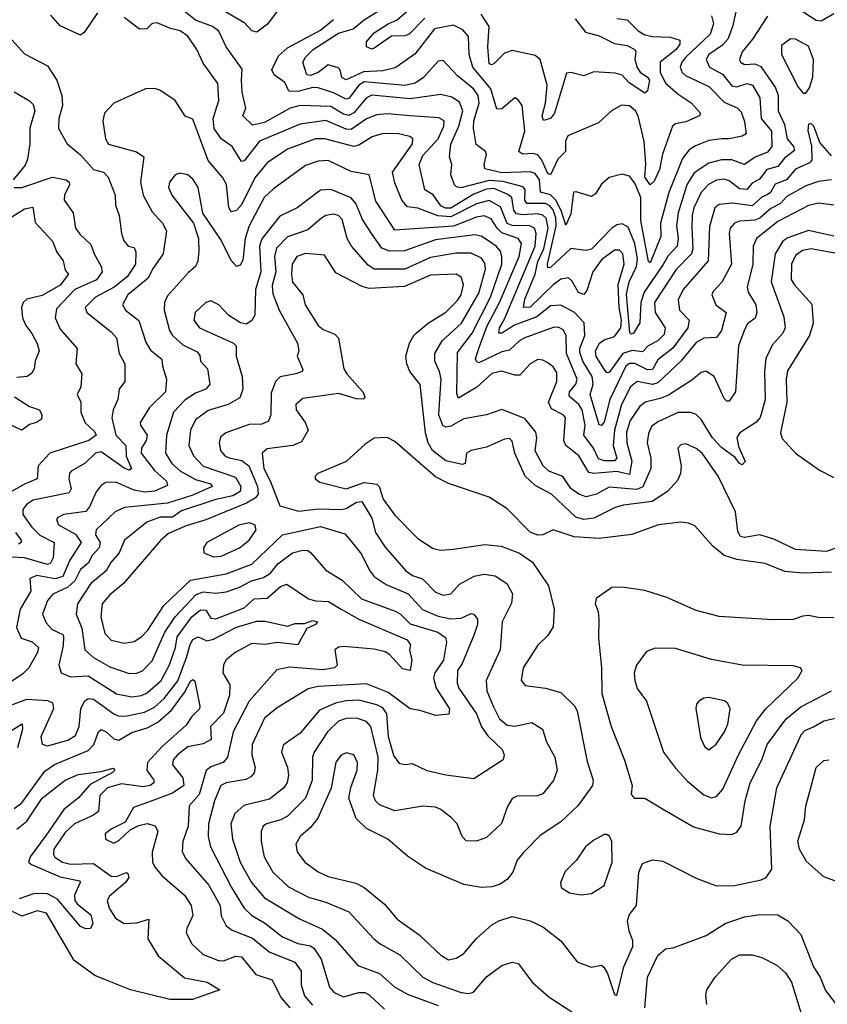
# Model space of a CAD drawing. Extents: x 1678759 to 1859541, y 384609 to 522867.
# Tile 261 of 466: x 1744516 to 1747679, y 503799 to 507651. Entities that reach past the tile are written whole.
import ezdxf

# ---------------------------------------------------------------- set-up
doc = ezdxf.new("R2010")
doc.units = 0

msp = doc.modelspace()

# ---------------------------------------------------------------- linework, layer by layer
at = {"layer": '0CON20XD'}
for points in [[(1745547.1, 507715), (1745486.7, 507633.3), (1745445, 507602.5), (1745425, 507607.8), (1745397.8, 507637.8), (1745284.1, 507704.1)], [(1744821.7, 507678.3), (1744769.1, 507600.9), (1744755, 507590.8), (1744675, 507627.7), (1744638.9, 507668.9)], [(1746408.6, 507018.6), (1746355, 507022), (1746243.8, 506993.8), (1746227, 506997), (1746219.7, 507005), (1746204.7, 507044.7), (1746208.3, 507085), (1746199.6, 507115), (1746204.1, 507164.1), (1746235.6, 507234.4), (1746251.3, 507295), (1746238.5, 507328.5), (1746208.3, 507348.3), (1746165, 507359), (1746045, 507341.7), (1745895, 507355.9), (1745875, 507346.1), (1745825, 507286.5), (1745805, 507276), (1745785, 507281.4), (1745735, 507311.3), (1745615, 507315.6), (1745575, 507304.5), (1745475, 507249.4), (1745428.5, 507238.5), (1745390.6, 507275), (1745401.5, 507305), (1745387.1, 507367.1), (1745384.7, 507414.7), (1745387.1, 507457.1), (1745325, 507545.4), (1745296.3, 507606.3), (1745271.2, 507625), (1745205, 507649.3), (1745152, 507692)], [(1746855, 507655.3), (1746895, 507650.7), (1746938.2, 507608.2), (1746965, 507592.4), (1746995, 507585.2), (1747065, 507582.8), (1747100.9, 507570.9), (1747101.6, 507555), (1747086.6, 507535), (1747024.8, 507485), (1747024.5, 507445.5), (1747045, 507403.2), (1747095, 507359.6), (1747145.7, 507325.7), (1747181.9, 507285), (1747178.8, 507275), (1747169.5, 507270.5), (1747125, 507252.2), (1747085, 507244.2), (1747072.4, 507235), (1747034, 507125), (1747021.6, 507065), (1747000.7, 507019.3), (1746985, 507005.6), (1746964.1, 507035), (1746967.8, 507087.8), (1746961.6, 507175), (1746938.7, 507275), (1746927.8, 507295), (1746905, 507314.5), (1746873.3, 507316.7), (1746834, 507295), (1746782.8, 507247.2), (1746663.2, 507196.8), (1746653.9, 507176.1), (1746653.3, 507135), (1746623.4, 507105), (1746595, 507043.6), (1746585, 507049), (1746561.7, 507101.7), (1746545, 507121.9), (1746527.2, 507127.2), (1746485, 507124.8), (1746471.3, 507135), (1746494.1, 507215), (1746484.5, 507315), (1746468.3, 507338.3), (1746455, 507345.7), (1746405, 507301.8), (1746385, 507301.1), (1746361.1, 507381.1), (1746290.8, 507465), (1746276.2, 507515), (1746273.7, 507585), (1746251.7, 507611.7), (1746215, 507630), (1746140.4, 507615), (1746063.2, 507516.8), (1745987.3, 507462.7), (1745938.5, 507451.5), (1745863.1, 507446.9), (1745795, 507416.3), (1745777.7, 507425), (1745771.1, 507455), (1745763.4, 507463.4), (1745725, 507474.7), (1745685, 507444.6), (1745655, 507433.1), (1745640.8, 507435), (1745624.7, 507485), (1745635.8, 507505), (1745666.2, 507535), (1745765, 507598.4), (1745822.7, 507615), (1745865, 507651.1), (1745935.6, 507694.4)], [(1746103.3, 507656.8), (1746041.1, 507595), (1746025, 507588.5), (1745973, 507587), (1745905, 507539.4), (1745895, 507535.7), (1745875, 507544.4), (1745874.4, 507564.4), (1745905, 507599.5), (1745958.7, 507635), (1745995, 507650.4), (1746034.6, 507685.4)], [(1746691.3, 507655), (1746731.8, 507601.8), (1746785, 507588.2), (1746845, 507557.7), (1746895, 507550.7), (1746924.6, 507535), (1746929.7, 507525), (1746925.2, 507495), (1746935, 507463.9), (1746945.6, 507445.6), (1746975, 507426.5), (1746982.3, 507415), (1746975, 507372.5), (1746965, 507363.8), (1746903.6, 507403.6), (1746875, 507434.1), (1746848, 507442), (1746765, 507446.6), (1746725, 507431.1), (1746675, 507445.2), (1746657.4, 507442.6), (1746610.6, 507285), (1746594.6, 507265), (1746567.2, 507257.2), (1746562.5, 507275), (1746576, 507325), (1746581.6, 507395), (1746555, 507495.5), (1746535, 507511.4), (1746445, 507530.8), (1746415, 507520), (1746375, 507479.2), (1746365, 507474.1), (1746355, 507479.1), (1746349, 507545), (1746354.4, 507625), (1746323.4, 507673.4)], [(1747325.7, 507705), (1747307.2, 507622.8), (1747288.8, 507575), (1747268.4, 507551.6), (1747215.3, 507515), (1747205.2, 507495), (1747218.2, 507465), (1747268.4, 507438.4), (1747305, 507391.9), (1747325, 507388.4), (1747365, 507401.7), (1747385.7, 507395.7), (1747414.8, 507345), (1747420.2, 507265), (1747459.8, 507215), (1747461.5, 507155), (1747445, 507133.5), (1747397.1, 507112.9), (1747355, 507084.1), (1747305, 507103.4), (1747265, 507102.8), (1747215, 507089.6), (1747158, 507052), (1747129.1, 507005), (1747094.3, 506895), (1747088.7, 506845), (1747094.3, 506795), (1747090.8, 506765), (1747054.5, 506725.5), (1747036.6, 506693.4), (1746961.8, 506585), (1746948.9, 506545), (1746944.5, 506465.5), (1746919.4, 506425), (1746911.1, 506421.1), (1746905.4, 506425.4), (1746892.5, 506577.5), (1746902.5, 506625), (1746932.1, 506685), (1746936, 506715), (1746925.9, 506775.9), (1746899.2, 506839.2), (1746875, 506852.8), (1746855, 506848.8), (1746835, 506835.8), (1746755, 506753.1), (1746735, 506747.5), (1746675, 506756.5), (1746595, 506681.6), (1746585, 506680), (1746582.8, 506695), (1746617.1, 506845), (1746615.5, 506875.5), (1746605, 506907.1), (1746592.9, 506922.9), (1746575, 506931.9), (1746502.1, 506932.1), (1746494.9, 506944.9), (1746496.2, 506985), (1746487.5, 506997.5), (1746408.6, 507018.6)], [(1747705, 507673.8), (1747655, 507645.3), (1747635, 507647.5), (1747565, 507693.5)], [(1747445.2, 507664.8), (1747385.6, 507574.4), (1747345.5, 507525), (1747335.5, 507495), (1747338.9, 507485), (1747355, 507475.5), (1747395, 507478.8), (1747418.5, 507468.5), (1747476.3, 507385), (1747486.1, 507355), (1747486, 507295), (1747511.7, 507241.7), (1747522.1, 507185), (1747546.9, 507155), (1747550.9, 507139.1), (1747511.2, 507108.8), (1747485, 507077.1), (1747442.5, 507065), (1747413.1, 507026.9), (1747385, 507011), (1747363.2, 506986.8), (1747335, 506989.8), (1747295, 507020.8), (1747275, 507027.4), (1747245, 507023.6), (1747213.3, 507006.7), (1747184.9, 506975.1), (1747156.8, 506915), (1747149.2, 506885), (1747148.8, 506838.8), (1747151.9, 506755), (1747147.7, 506735), (1747086.8, 506673.2), (1747002, 506545), (1747005, 506505.5), (1747044.3, 506445), (1747040.5, 506419.5), (1747015.3, 506395), (1746977.4, 506375), (1746955, 506352), (1746915, 506357.2), (1746878.5, 506345), (1746825, 506270.8), (1746815, 506269.1), (1746805, 506284.1), (1746773.8, 506333.8), (1746771.5, 506355), (1746787.1, 506385), (1746805, 506399.1), (1746845, 506411.9), (1746869.9, 506445), (1746872.8, 506475), (1746864.2, 506525), (1746860.4, 506615), (1746883.2, 506695), (1746878.9, 506735), (1746865, 506749.6), (1746845, 506748.9), (1746795, 506711), (1746760.3, 506665), (1746737.8, 506592.2), (1746725, 506575.4), (1746705, 506583.2), (1746679, 506629), (1746665, 506641.2), (1746635, 506636.2), (1746605, 506614.4), (1746515, 506526.1), (1746489.7, 506525), (1746495, 506557.3), (1746534.9, 506655.1), (1746545.3, 506705), (1746568.7, 506755), (1746585.9, 506835), (1746577.4, 506875), (1746565, 506886.3), (1746545, 506891.9), (1746485, 506887.2), (1746461.6, 506891.6), (1746451.6, 506905), (1746443.3, 506955), (1746427.8, 506967.8), (1746375, 506990.3), (1746345, 506987.5), (1746295, 506968.6), (1746205, 506913.5), (1746183.6, 506913.6), (1746165, 506922.4), (1746135, 506966.5), (1746103, 506985), (1746081.2, 507085), (1746095, 507119.7), (1746154.5, 507185), (1746177.4, 507235), (1746178.9, 507255), (1746157.4, 507267.4), (1746045.5, 507275.5), (1745955, 507283), (1745915, 507279), (1745875, 507263.8), (1745815, 507221), (1745795, 507223.5), (1745715, 507256.3), (1745615, 507242), (1745455, 507175.6), (1745395, 507099.1), (1745385, 507096.1), (1745348.2, 507155), (1745305.7, 507185.7), (1745278.4, 507225), (1745274.3, 507265), (1745296.7, 507335), (1745291.8, 507401.8), (1745235, 507480.9), (1745210.4, 507535), (1745175, 507586.4), (1745145, 507607.6), (1745106.5, 507616.5), (1745055, 507638.6), (1745035, 507636), (1745013.9, 507616.1), (1744985, 507614.3), (1744925, 507660)], [(1747225, 507666.9), (1747233, 507635), (1747220.7, 507595), (1747125.6, 507505), (1747109.8, 507485), (1747103.4, 507465), (1747111.2, 507445), (1747123.4, 507433.4), (1747215, 507389.7), (1747275, 507329.1), (1747325.9, 507305.9), (1747341, 507291), (1747355, 507252.5), (1747360.9, 507205), (1747345, 507196), (1747295, 507185.3), (1747265.3, 507184.7), (1747215, 507178), (1747162.4, 507157.6), (1747138.4, 507141.6), (1747112.3, 507107.7), (1747058.6, 506975), (1747025.6, 506855), (1747027.3, 506802.7), (1746985, 506699.4), (1746978.6, 506705), (1746948.8, 506865), (1746948.1, 506955), (1746925, 507011.1), (1746905, 507038.5), (1746875, 507046.5), (1746825, 507034.4), (1746795, 507007.1), (1746770.6, 506969.4), (1746755, 506959.4), (1746695, 506978.1), (1746685, 506975.8), (1746675, 506891.1), (1746655, 506847.7), (1746637.3, 506905), (1746615.7, 506945.7), (1746595, 506965.5), (1746555.8, 506975.8), (1746552, 507025), (1746535, 507048.8), (1746515, 507055.4), (1746405, 507052.3), (1746338.1, 507068.1), (1746335.3, 507085), (1746344.4, 507124.4), (1746340, 507135), (1746303.3, 507163.3), (1746293.1, 507225), (1746294.8, 507255), (1746316.1, 507325), (1746312.1, 507355), (1746295, 507379), (1746231.1, 507431.1), (1746175, 507491.8), (1746155, 507489.1), (1746097.8, 507425), (1746065, 507402.5), (1746025, 507393.6), (1745865, 507407.9), (1745845.1, 507394.9), (1745806.1, 507343.9), (1745795, 507340.3), (1745745, 507365.4), (1745685, 507385.2), (1745665, 507386.2), (1745605, 507370.6), (1745571, 507371), (1745555, 507405.6), (1745513.6, 507435), (1745503.3, 507455), (1745530.4, 507509.6), (1745565, 507541.1), (1745695, 507610.9), (1745745, 507651.4)], [(1744473.5, 507585), (1744535, 507517.5), (1744625, 507470.8), (1744662.2, 507415), (1744681.9, 507355), (1744684.7, 507315), (1744669.1, 507265), (1744668.8, 507225), (1744702.5, 507165), (1744755, 507122.1), (1744805.2, 507065.2), (1744844.2, 507054.3), (1744862.9, 507035), (1744890.9, 506965), (1744892.1, 506925), (1744906.4, 506885), (1744914.7, 506814.7), (1744924.3, 506785.7), (1744940.8, 506765), (1744965, 506760), (1744971.6, 506741.6), (1744969.8, 506695), (1744936.8, 506645), (1744885.8, 506604.2), (1744813.5, 506565), (1744773.5, 506525), (1744780, 506505), (1744875, 506430.4), (1744895, 506406.4), (1744906.6, 506345), (1744928.4, 506305), (1744928.2, 506235), (1744905.5, 506205), (1744900.8, 506165), (1744882.1, 506125), (1744877.1, 506092.9), (1744893.1, 506025), (1744932.2, 505985), (1744933.4, 505943.4), (1744954.4, 505895), (1744945, 505888.5), (1744925, 505896.4), (1744835, 505960.7), (1744812.9, 505955), (1744773.5, 505916.5), (1744718.6, 505885), (1744711.5, 505875), (1744709.2, 505855), (1744717.7, 505815), (1744710.2, 505799.8), (1744569.3, 505770.7), (1744544, 505755), (1744528.2, 505735), (1744528.7, 505715), (1744563.4, 505665), (1744595, 505634.4), (1744651.5, 505605), (1744647, 505545), (1744637.2, 505525), (1744625, 505519.6), (1744535, 505546.2), (1744485, 505548)], [(1747585, 507363.8), (1747595, 507364), (1747609.1, 507385), (1747622.3, 507427.7), (1747625.4, 507495), (1747605, 507547.7), (1747555, 507575.5), (1747535, 507576.5), (1747499.8, 507550.2), (1747499.2, 507515), (1747565, 507387.1), (1747585, 507363.8)], [(1747443.8, 506966.2), (1747422.7, 506957.3), (1747385, 506922.6), (1747307.3, 506932.7), (1747255, 506928.1), (1747238.4, 506915), (1747218.2, 506841.8), (1747212.1, 506707.9), (1747115, 506596), (1747094.7, 506555), (1747099.7, 506515), (1747137.6, 506475), (1747133, 506445), (1747073.7, 506366.3), (1747015, 506319.7), (1746995, 506282.7), (1746975, 506280.7), (1746925, 506306.5), (1746905, 506305.5), (1746890.6, 506295), (1746827.4, 506165), (1746805, 506077.3), (1746795, 506063.4), (1746785, 506066.5), (1746749.8, 506185), (1746762.4, 506225), (1746758.8, 506255), (1746721.5, 506315), (1746710.5, 506349.5), (1746709.7, 506365), (1746729.4, 506415), (1746727.3, 506465), (1746689.5, 506505), (1746635, 506534), (1746595, 506531.5), (1746541.9, 506488.1), (1746454.5, 506455.5), (1746405, 506424.2), (1746392.7, 506425), (1746394.8, 506445), (1746413.7, 506476.3), (1746534.4, 506765), (1746539.3, 506815), (1746531.9, 506835), (1746514.1, 506844.1), (1746445, 506846), (1746425, 506853.7), (1746399.2, 506919.2), (1746355, 506943.9), (1746305, 506930.6), (1746205, 506880), (1746153.4, 506883.4), (1746075, 506914.3), (1746035, 506919.4), (1746012.5, 506945), (1745985, 507012.9), (1745975.8, 507055), (1746054.2, 507165), (1746055.4, 507185), (1746044.2, 507194.2), (1745995, 507205.6), (1745935, 507204.4), (1745896.9, 507193.1), (1745845, 507160), (1745825, 507155.6), (1745712, 507185), (1745675, 507185.6), (1745565.5, 507145), (1745485, 507091.4), (1745436.9, 507033.1), (1745385, 506926.5), (1745365, 506904.1), (1745345, 506900), (1745335, 506916.7), (1745326.5, 507006.5), (1745312.2, 507032.2), (1745255, 507100.3), (1745195, 507262), (1745165, 507274.4), (1745125, 507334.7), (1745065, 507375.5), (1745045, 507382.5), (1745009.4, 507380.6), (1744885.4, 507324.6), (1744848, 507285), (1744841.9, 507255), (1744852.1, 507185), (1744864.8, 507164.8), (1744974.2, 507134.3), (1745002.2, 507115), (1744989.8, 507015), (1744999.7, 506965), (1745035, 506898.9), (1745075.6, 506855), (1745091.4, 506825), (1745078.9, 506735), (1745035.9, 506675), (1745019.9, 506640.1), (1744940.4, 506575), (1744919.1, 506535), (1744930.5, 506515), (1744983.6, 506473.6), (1745010, 506390), (1745028.1, 506358.1), (1745073.4, 506323.4), (1745075.4, 506295), (1745091.5, 506245), (1745086.8, 506195), (1745025, 506133.8), (1744988.5, 506075), (1744989.1, 506065), (1745015.2, 506025), (1745011.4, 506005), (1744993.8, 505975), (1744992.3, 505955), (1745045, 505887.8), (1745091.2, 505845), (1745095, 505828.8), (1745045, 505807), (1745005, 505802.9), (1744965, 505810), (1744895, 505839.8), (1744855, 505841.3), (1744835, 505828.2), (1744816, 505804), (1744790.4, 505745), (1744775, 505727.5), (1744688.8, 505715), (1744666, 505704), (1744660.5, 505695), (1744668.8, 505675), (1744735, 505637.8), (1744757.7, 505605), (1744713.3, 505536.7), (1744685, 505473), (1744655, 505463.8), (1744583.3, 505476.7), (1744556.4, 505465), (1744560.7, 505415), (1744518.1, 505345), (1744503.6, 505273.6), (1744521.8, 505231.8), (1744565, 505216.3), (1744590, 505195), (1744586.7, 505175), (1744552.6, 505115), (1744528.6, 505091.4), (1744444.6, 505035)], [(1744495, 507368.5), (1744555, 507333.5), (1744569.1, 507319.1), (1744575.9, 507295), (1744556.5, 507226.5), (1744556.2, 507165), (1744546.6, 507105), (1744537.5, 507082.5), (1744491.4, 507025)], [(1747695, 507118.8), (1747650.3, 507170.3), (1747626.2, 507235), (1747615, 507245.7), (1747605, 507242.5), (1747602.4, 507217.6), (1747616.7, 507156.7), (1747618.1, 507101.9), (1747608.6, 507091.4), (1747553.9, 507066.1), (1747519.3, 507025), (1747475, 507007.7), (1747456.5, 506975), (1747443.8, 506966.2)], [(1746317.4, 506372.6), (1746347.1, 506452.9), (1746394.9, 506545), (1746471.8, 506725), (1746481.1, 506775), (1746468, 506795), (1746405, 506817.4), (1746385.8, 506835), (1746362.1, 506872.1), (1746335, 506883.8), (1746305, 506878.6), (1746215, 506843.6), (1745985, 506827.8), (1745910.9, 506940.9), (1745884.7, 507044.7), (1745815, 507057.6), (1745725, 507100.3), (1745685, 507098.2), (1745635, 507080.6), (1745510.1, 506989.9), (1745474.3, 506955.7), (1745415.2, 506845), (1745399.7, 506795), (1745390.2, 506709.8), (1745379.8, 506690.2), (1745365, 506685.6), (1745345, 506708.5), (1745305, 506788.8), (1745233.9, 506893.9), (1745215.5, 506995), (1745196.4, 507026.4), (1745175, 507044.7), (1745145, 507050.8), (1745125, 507043.8), (1745103.2, 507015), (1745099.6, 506995), (1745111.6, 506965), (1745197.7, 506855), (1745216.7, 506795), (1745218.4, 506745), (1745214.2, 506705.8), (1745205.4, 506685), (1745177.4, 506662.6), (1745095, 506571.1), (1745083.3, 506545), (1745081.8, 506515), (1745102.6, 506435), (1745114.7, 506415), (1745155, 506379.5), (1745212, 506352), (1745222.5, 506337.5), (1745224.6, 506315), (1745252.5, 506285), (1745261.1, 506225), (1745245.6, 506205), (1745205, 506189.3), (1745165, 506163.6), (1745118.6, 506115), (1745090.7, 506025), (1745086.8, 505955), (1745112.6, 505915), (1745146.7, 505885), (1745205, 505851.9), (1745263.1, 505835), (1745269.6, 505825), (1745195, 505790.6), (1745095, 505759), (1744927.3, 505742.7), (1744890.4, 505725), (1744815.3, 505655), (1744813.7, 505635), (1744831, 505605), (1744828.3, 505585), (1744799.8, 505555), (1744785.2, 505525), (1744755, 505500), (1744731.9, 505455), (1744705, 505430.3), (1744646.7, 505403.3), (1744625, 505378.8), (1744606.2, 505325), (1744620.7, 505290.7), (1744643.1, 505265), (1744685, 505245.3), (1744688.3, 505238.3), (1744687, 505203), (1744669.3, 505125), (1744678.9, 505095), (1744715, 505080.4), (1744785, 505084), (1744895, 505014), (1744955, 505001.1), (1744993.1, 505006.9), (1745015, 505017.2), (1745071, 505065), (1745103, 505127), (1745126.3, 505195), (1745133.6, 505236.4), (1745190.4, 505315), (1745225, 505341.6), (1745245, 505341.3), (1745265, 505309.7), (1745285, 505306.5), (1745395, 505349.3), (1745435, 505385.2), (1745485, 505387.2), (1745537.2, 505432.8), (1745562.7, 505442.8), (1745647.1, 505385), (1745675, 505376.8), (1745725.2, 505375.2), (1745774.9, 505344.9), (1745845, 505305.9), (1746033.4, 505225), (1746046.8, 505205), (1746042.7, 505185), (1746051.8, 505145), (1746045, 505104.3), (1746015, 505110.8), (1745966.5, 505166.5), (1745948.1, 505178.1), (1745905, 505188.2), (1745785, 505198.8), (1745764.6, 505195.4), (1745750.8, 505185), (1745759.2, 505125), (1745748.8, 505115), (1745703.2, 505106.8), (1745572.4, 505117.6), (1745523.3, 505106.7), (1745414.7, 504985), (1745352.5, 504865), (1745330.3, 504765), (1745313.5, 504745), (1745265, 504727.6), (1745246.4, 504713.6), (1745219.4, 504619.4), (1745180, 504575), (1745175.6, 504495), (1745155.8, 504435), (1745153, 504395), (1745167.7, 504367.7), (1745257.6, 504265), (1745302.1, 504185), (1745305.2, 504145), (1745325.4, 504105), (1745348.5, 504088.5), (1745427.7, 504057.7), (1745493.3, 504003.3), (1745593.9, 503963.9), (1745618.7, 503928.7), (1745619.1, 503875), (1745631.4, 503831.4), (1745663.1, 503795)], [(1744494.5, 506994.5), (1744524.5, 506994.5), (1744645, 507035.7), (1744698.5, 507025), (1744710.4, 507015), (1744712.1, 507005), (1744691.5, 506965), (1744691.2, 506945), (1744725.4, 506895), (1744735.4, 506835), (1744751.7, 506811.7), (1744795, 506771.4), (1744807.6, 506735), (1744836.1, 506685), (1744839.3, 506665), (1744816.8, 506633.2), (1744732.2, 506595), (1744660.6, 506519.4), (1744654.8, 506485), (1744675, 506440), (1744741.5, 506365), (1744736.5, 506305), (1744759.5, 506265), (1744755.5, 506215), (1744742, 506185), (1744755.9, 506155), (1744755.8, 506115), (1744773.3, 506073.3), (1744809.6, 506039.6), (1744815.9, 506025), (1744787.1, 506005), (1744634.6, 505955.4), (1744588.8, 505905), (1744585.5, 505855), (1744535, 505834.4), (1744455, 505788.3)], [(1747695, 507024.3), (1747645, 507018.1), (1747595, 507001.5), (1747520.8, 506959.2), (1747495, 506932.5), (1747457.3, 506912.7), (1747415, 506874.3), (1747395, 506867.4), (1747335, 506863), (1747315.2, 506854.8), (1747298.4, 506835), (1747295.2, 506815), (1747303.9, 506695), (1747266.4, 506623.6), (1747232.2, 506587.8), (1747226.9, 506575), (1747241.8, 506535), (1747282.3, 506505), (1747264.7, 506435), (1747245, 506407.5), (1747195, 506404.8), (1747165, 506388), (1747105.4, 506314.6), (1747015, 506230.4), (1746995, 506224.4), (1746935, 506236), (1746908.1, 506215), (1746873, 506145), (1746846, 506045), (1746841, 505985), (1746854.3, 505935), (1746845, 505924.9), (1746805, 505925.7), (1746783.3, 505933.3), (1746763.9, 505975), (1746725.2, 506025), (1746730.6, 506065), (1746718.5, 506125), (1746705.9, 506145.9), (1746667.9, 506177.9), (1746670, 506195), (1746694.8, 506225), (1746699, 506245), (1746657.2, 506345), (1746655.8, 506415), (1746645, 506437.3), (1746625, 506448), (1746605, 506446.4), (1746495, 506406.6), (1746475, 506395.7), (1746435, 506358.7), (1746405, 506351.9), (1746315, 506308.9), (1746305, 506314), (1746301.5, 506325), (1746317.4, 506372.6)], [(1747705, 506925.8), (1747645, 506932.8), (1747605, 506923.9), (1747485, 506861.7), (1747401.2, 506795), (1747388.8, 506765), (1747387.5, 506695), (1747365.2, 506605), (1747369.2, 506585), (1747399.5, 506535), (1747403.3, 506505), (1747396.6, 506483.4), (1747365, 506459.5), (1747351.8, 506431.8), (1747331.3, 506375), (1747319.3, 506195), (1747295, 506158.6), (1747285, 506158.6), (1747275, 506169.2), (1747235.4, 506255), (1747203.9, 506276.1), (1747185, 506270.9), (1747149, 506241), (1747057.3, 506182.7), (1747025, 506168.4), (1746965.8, 506154.2), (1746944.1, 506135.9), (1746907.4, 506082.6), (1746893, 506037), (1746894, 505995), (1746913.7, 505923.7), (1746905, 505871.1), (1746855, 505883.7), (1746765, 505876.1), (1746745, 505879.8), (1746705.8, 505945), (1746654.6, 505985), (1746646.9, 506005), (1746653.9, 506095), (1746645, 506105.3), (1746598.5, 506128.5), (1746586.9, 506155), (1746619.7, 506235), (1746620.2, 506270.2), (1746605, 506293.3), (1746585, 506309.1), (1746565, 506319.4), (1746545, 506321.2), (1746515.4, 506305), (1746475, 506260.8), (1746455, 506260.3), (1746405, 506276.1), (1746365, 506267), (1746306.3, 506213.7), (1746235, 506170), (1746227.6, 506187.6), (1746231, 506349), (1746288.2, 506425), (1746360.2, 506565), (1746404, 506694), (1746405, 506723.3), (1746398.7, 506745), (1746382.1, 506765), (1746348.9, 506788.9), (1746323.9, 506803.9), (1746298.9, 506808.9), (1746145, 506789.7), (1746023.2, 506746.8), (1745965, 506745.2), (1745935, 506757.5), (1745894.1, 506814.1), (1745859.3, 506869.3), (1745832.4, 506932.4), (1745815, 506954.7), (1745735, 506986.8), (1745695, 506984.1), (1745603.5, 506915), (1745535, 506883.1), (1745465, 506794), (1745456.1, 506765), (1745460.6, 506665), (1745439.8, 506595), (1745437.6, 506495), (1745425, 506474.3), (1745405, 506460), (1745381.2, 506465), (1745335, 506493.2), (1745296.1, 506536.1), (1745265, 506550.7), (1745245, 506544), (1745203.1, 506505), (1745198.1, 506475), (1745220.8, 506445), (1745354.3, 506385), (1745363.8, 506375), (1745364.6, 506335), (1745387.1, 506255), (1745390.3, 506205), (1745378.3, 506171.8), (1745332.2, 506145), (1745255, 506121.9), (1745204.7, 506085), (1745185.7, 506045), (1745178.9, 505985), (1745197.1, 505945), (1745235, 505904.3), (1745360.9, 505860.9), (1745382.4, 505825), (1745379.8, 505805), (1745351.5, 505788.5), (1745285, 505773.8), (1745150.2, 505729.8), (1745115, 505704.3), (1745065.9, 505704.1), (1745014.8, 505685.2), (1744927.3, 505615), (1744905.8, 505565), (1744873, 505527), (1744854.8, 505495), (1744795, 505445.3), (1744743.1, 505365), (1744737.7, 505325), (1744759.9, 505269.9), (1744771.9, 505185), (1744805.4, 505155), (1744869.6, 505119.6), (1744945, 505092.9), (1744975, 505094.7), (1744996.9, 505103.1), (1745035, 505143.1), (1745085.2, 505255), (1745125.2, 505315), (1745207.3, 505402.7), (1745235, 505412.2), (1745285, 505407.4), (1745325, 505412.4), (1745375, 505429.3), (1745424, 505456), (1745471.7, 505468.3), (1745498.6, 505485), (1745527.6, 505522.4), (1745585, 505565.7), (1745625.8, 505575.8), (1745644.2, 505574.2), (1745655, 505566.4), (1745715, 505497.3), (1745778.6, 505458.6), (1745855, 505385.3), (1745987.1, 505337.1), (1746006.2, 505326.2), (1746045, 505287.1), (1746154.1, 505254.1), (1746183.6, 505233.6), (1746188.1, 505215), (1746176.3, 505145), (1746142.1, 505095), (1746136.3, 505075), (1746147.1, 505035), (1746199.1, 504955), (1746196.8, 504933.2), (1746145, 504929.2), (1746085, 504948.5), (1746045, 504954.2), (1745959, 505019), (1745875, 505052.5), (1745685, 505042.3), (1745646.7, 505033.3), (1745525, 504958.2), (1745475, 504917.7), (1745427.3, 504815), (1745425.6, 504775), (1745438.2, 504725), (1745435.2, 504704.8), (1745421.9, 504688.1), (1745402.2, 504677.8), (1745324.9, 504665.1), (1745304.7, 504655), (1745279.2, 504595), (1745255.2, 504504.8)], [(1744435, 506848.8), (1744535, 506910.7), (1744567.8, 506917.8), (1744577.7, 506857.8), (1744644.8, 506785), (1744661.5, 506741.5), (1744687.3, 506707.3), (1744695, 506671.4), (1744708, 506655), (1744675, 506612.8), (1744605, 506571.7), (1744545, 506557.8), (1744529.6, 506545), (1744524.1, 506525), (1744527.7, 506485), (1744540.7, 506455), (1744563.8, 506423.8)], [(1747705, 506804.3), (1747605, 506826), (1747525, 506797.3), (1747505.4, 506784.6), (1747474.8, 506735), (1747458.7, 506625), (1747509, 506489), (1747513.9, 506446.1), (1747504.8, 506425.2), (1747462.7, 506377.3), (1747438.2, 506325), (1747432.5, 506275), (1747436.2, 506163.8), (1747416.2, 506095), (1747399.5, 506075), (1747336.7, 506035), (1747325, 506016.2), (1747331.4, 505981.4), (1747357.1, 505922.9), (1747345, 505910), (1747335, 505914.2), (1747317.7, 505937.8), (1747265, 505977.4), (1747229.8, 506015), (1747185, 506086.2), (1747165, 506106.1), (1747145, 506114.7), (1747095, 506113.6), (1747015, 506077.8), (1746990.1, 506059.9), (1746978.3, 506031.8), (1746973.3, 505995), (1746988, 505935), (1746988.3, 505895), (1746957.1, 505822.9), (1746932.8, 505812.8), (1746825, 505822.3), (1746775, 505794.8), (1746735, 505784.7), (1746706.4, 505795), (1746675, 505817.4), (1746643.4, 505863.4), (1746589.1, 505885), (1746565.9, 505905), (1746534.8, 505964.8), (1746541.7, 506015), (1746537.7, 506037.7), (1746495, 506090.7), (1746405, 506126.1), (1746345, 506104.6), (1746255, 506089), (1746205, 506061.4), (1746185, 506057.3), (1746173.4, 506063.4), (1746158, 506105), (1746161.1, 506168.9), (1746166.3, 506245), (1746160.4, 506275), (1746141.7, 506315), (1746142.4, 506345), (1746170.2, 506395), (1746246.2, 506463.8), (1746315, 506580.6), (1746340.9, 506675), (1746338.1, 506698.1), (1746325, 506718.1), (1746285, 506737.2), (1746225, 506737.2), (1746125, 506721.2), (1746025, 506675.2), (1745905, 506675.6), (1745880.4, 506690.4), (1745815.2, 506765.2), (1745799.1, 506795), (1745779.6, 506869.6), (1745765, 506884.7), (1745745, 506890.8), (1745715, 506885.3), (1745697.8, 506875), (1745645, 506828.4), (1745565, 506801.9), (1745522.7, 506757.3), (1745514.8, 506724.8), (1745519, 506665), (1745505, 506611.2), (1745508.1, 506578.1), (1745532.9, 506515), (1745604.5, 506385), (1745608.9, 506355), (1745603.1, 506335), (1745625, 506282.5), (1745622, 506275), (1745597.5, 506265), (1745536.2, 506253.8), (1745518.2, 506235), (1745500.7, 506189.3), (1745500.4, 506105), (1745490.2, 506079.8), (1745465, 506069.1), (1745415, 506067.2), (1745324.3, 506035), (1745302.8, 506017.2), (1745297.1, 505995), (1745303.1, 505965), (1745320.3, 505945), (1745336.2, 505936.2), (1745386.3, 505926.3), (1745413.5, 505905), (1745447.9, 505825), (1745450, 505795), (1745440.1, 505779.9), (1745405, 505759), (1745245, 505694.1), (1745168.6, 505671.4), (1745099.8, 505640.2), (1745067.2, 505612.8), (1744922.7, 505445), (1744869.1, 505400.9), (1744839.2, 505365), (1744834.8, 505315), (1744849.4, 505249.4), (1744875, 505223.4), (1744925, 505211.1), (1744965, 505217.6), (1744995, 505237.8), (1745017.9, 505262.1), (1745081.1, 505358.9), (1745185, 505458.4), (1745325, 505483.5), (1745425, 505520.4), (1745545, 505635.2), (1745695, 505668.1), (1745789.1, 505639.1), (1745812.7, 505612.7), (1745855, 505560.5), (1745885, 505498.1), (1745905, 505472.1), (1745951.1, 505441.1), (1746037.3, 505405), (1746093.8, 505343.8), (1746155, 505317.9), (1746205, 505307), (1746245, 505309.3), (1746285, 505327.2), (1746295.3, 505325), (1746309.6, 505305), (1746309.6, 505285), (1746296.7, 505245), (1746248.5, 505131.5), (1746231.4, 505105), (1746229, 505055), (1746236.3, 505035), (1746304.9, 504934.9), (1746324.5, 504884.5), (1746349.7, 504849.7), (1746405.5, 504795), (1746413.5, 504775), (1746410, 504755), (1746295, 504681.1), (1746185, 504694.6), (1746112.7, 504712.7), (1746055, 504739.5), (1746026.7, 504735), (1746005, 504740), (1745981.6, 504771.6), (1745960.6, 504845), (1745954.1, 504935), (1745938.9, 504958.9), (1745915, 504971), (1745845, 504988.4), (1745795, 504986.5), (1745752.9, 504977.1), (1745690.9, 504949.1), (1745615, 504859.6), (1745547.6, 504812.4), (1745541.2, 504785), (1745564.7, 504725), (1745568.6, 504695), (1745563.3, 504666.7), (1745550.4, 504645), (1745495, 504601.2), (1745394, 504576), (1745359.3, 504545), (1745343.4, 504505), (1745350, 504445), (1745380.2, 504355), (1745423.9, 504275), (1745475.5, 504215.5), (1745612.4, 504132.4), (1745702.8, 504092.8), (1745752.2, 504052.2), (1745840.9, 503950.9), (1745925, 503919.3), (1745985, 503865.3), (1746037.1, 503837.1), (1746154.5, 503794.5)], [(1747795, 506722.4), (1747615.2, 506755.2), (1747582.4, 506747.6), (1747555, 506728.1), (1747538.8, 506695), (1747537.5, 506635), (1747548.9, 506615), (1747618.3, 506538.3), (1747623.6, 506463.6), (1747608.8, 506415), (1747522.8, 506277.2), (1747517.5, 506245), (1747520.4, 506155), (1747495.3, 506035), (1747502.5, 506012.5), (1747555, 505955.6), (1747648.7, 505888.7), (1747705, 505860)], [(1747715.6, 505585), (1747675, 505570.3), (1747555, 505578.4), (1747469.1, 505619.1), (1747415, 505635.2), (1747355, 505624.8), (1747339.2, 505629.2), (1747328.6, 505648.6), (1747319.4, 505725), (1747252, 505865), (1747188.5, 505955), (1747165, 505973.8), (1747125, 505991.1), (1747105, 505988.1), (1747093.1, 505975), (1747106.2, 505905), (1747103.9, 505875), (1747092.1, 505847.9), (1747053.2, 505805), (1746993.5, 505766.5), (1746881, 505751), (1746848.1, 505741.9), (1746765, 505700.2), (1746725, 505695.5), (1746694.4, 505704.4), (1746599.2, 505795), (1746535, 505828.3), (1746495.7, 505865), (1746455.2, 505955), (1746445, 506002), (1746435, 506011.9), (1746415, 506010.5), (1746345, 505978.7), (1746283.8, 505965), (1746266.2, 505955), (1746261.2, 505915), (1746249.4, 505910.6), (1746185.6, 505925), (1746133, 505965), (1746115.5, 505995), (1746105.2, 506035), (1746084.1, 506224.1), (1746044.6, 506275), (1746031.8, 506305), (1746028.4, 506335), (1746043.3, 506385), (1746061.8, 506418.2), (1746116.6, 506463.4), (1746185, 506506.9), (1746229.1, 506550.9), (1746245.2, 506575), (1746254.1, 506615), (1746245, 506643.3), (1746225, 506655.8), (1746125, 506651.2), (1746023.2, 506606.8), (1745885, 506599.8), (1745857.4, 506607.4), (1745755, 506660.5), (1745710.4, 506730.4), (1745635, 506736.2), (1745601.8, 506725), (1745584, 506695), (1745580.2, 506655), (1745584.5, 506624.5), (1745624.6, 506575), (1745634.2, 506535), (1745685, 506455.3), (1745705, 506438.9), (1745750.8, 506420.7), (1745764.6, 506405), (1745786.4, 506285), (1745797.3, 506265), (1745859.6, 506195), (1745868.2, 506175), (1745864.2, 506165.8), (1745835, 506168.1), (1745765, 506188.9), (1745700.3, 506179.7), (1745625, 506168.8), (1745597.9, 506145), (1745598.7, 506125), (1745634.1, 506075), (1745645.5, 506045), (1745620, 506000), (1745586.2, 505985), (1745485, 505972.4), (1745465.8, 505955), (1745472.6, 505895), (1745497.3, 505847.3), (1745535, 505748.6), (1745608.3, 505728.3), (1745687.1, 505737.1), (1745775, 505734.4), (1745795, 505738.7), (1745835, 505763.3), (1745856.2, 505766.2), (1745895, 505700.5), (1745909.4, 505645), (1745947.3, 505587.3), (1746028.7, 505495), (1746055, 505476.6), (1746093.4, 505463.4), (1746145, 505410.8), (1746175, 505399.4), (1746204.2, 505405), (1746238.1, 505441.9), (1746296, 505474), (1746335, 505482.2), (1746378.6, 505475), (1746424.4, 505445), (1746446.2, 505405), (1746442.1, 505367.9), (1746406.1, 505295), (1746398.2, 505185), (1746343.5, 505065), (1746346.3, 505025), (1746370.4, 504965), (1746395.7, 504915.7), (1746425, 504891.2), (1746455, 504887.5), (1746521.8, 504901.8), (1746564.3, 504875), (1746578.8, 504825), (1746612.3, 504765), (1746620.8, 504715), (1746606.2, 504673.8), (1746565, 504622.1), (1746543.8, 504613.8), (1746465, 504613.3), (1746445.5, 504604.5), (1746427.2, 504572.8), (1746403.6, 504506.4), (1746345, 504450.6), (1746305, 504437.1), (1746265, 504438), (1746249.2, 504455), (1746229.1, 504505), (1746208, 504528), (1746165, 504561.2), (1746145, 504569.6), (1746095, 504573.3), (1745985, 504555.9), (1745925, 504578.8), (1745909.2, 504595), (1745902.5, 504615), (1745918.9, 504715), (1745919.9, 504765), (1745891.4, 504885), (1745875, 504904.7), (1745835, 504918.4), (1745795, 504917.3), (1745765, 504907), (1745721.3, 504865), (1745670.2, 504785), (1745663.5, 504765), (1745661.3, 504675), (1745636.1, 504605), (1745564.8, 504535.2), (1745539.4, 504520.6), (1745483.3, 504505), (1745470, 504495), (1745462.5, 504475), (1745462, 504435), (1745473.6, 504375), (1745507.5, 504315), (1745568.8, 504258.8), (1745647.8, 504217.8), (1745715, 504197.9), (1745805, 504160.9), (1745902.9, 504055), (1745927.5, 504035), (1746005, 503992.3), (1746095.4, 503905), (1746134, 503884), (1746245, 503845.3), (1746275, 503840.3), (1746293.5, 503846.5), (1746345, 503906.7), (1746405, 503950), (1746445, 503963.6), (1746468.8, 503958.8), (1746523.9, 503883.9), (1746588.1, 503828.1), (1746690.9, 503760.9)], [(1744563.8, 506423.8), (1744584.8, 506384.8), (1744593.1, 506355), (1744577.3, 506315), (1744573.5, 506285), (1744562.8, 506267.2), (1744545.8, 506255), (1744505, 506250.7)], [(1744495.6, 506175.6), (1744555, 506138.2), (1744594.4, 506124.4), (1744603.1, 506105), (1744601.4, 506088.6), (1744582.5, 506075), (1744555, 506066.9), (1744525, 506045.7), (1744442.4, 506082.4)], [(1747695, 505490), (1747585, 505485.3), (1747512, 505492), (1747435, 505523.6), (1747325, 505538.5), (1747275, 505554.4), (1747230.9, 505590.9), (1747160.5, 505670.5), (1747135, 505681.1), (1747105, 505685.6), (1747017.5, 505675), (1746913.5, 505636.5), (1746785, 505620.6), (1746687.1, 505627.1), (1746605, 505655.7), (1746565, 505635.8), (1746545, 505634.5), (1746515, 505646), (1746425, 505736.8), (1746355, 505783.4), (1746195, 505836.2), (1746145, 505862.4), (1745985, 506000.6), (1745955, 506015.9), (1745905, 506013.5), (1745869.6, 505990.4), (1745795, 505922.2), (1745683.8, 505875), (1745673.8, 505865), (1745674, 505855), (1745692.1, 505842.1), (1745795, 505815.7), (1745865, 505840.2), (1745915, 505834.3), (1745924.3, 505824.3), (1745939.6, 505775), (1745985, 505712.9), (1746075, 505621.3), (1746135, 505582.3), (1746165, 505576.2), (1746215, 505579.2), (1746337.3, 505597.3), (1746401.7, 505591.7), (1746473.5, 505563.5), (1746525, 505528.9), (1746586.6, 505436.6), (1746608.8, 505345), (1746606.1, 505275), (1746585, 505241.4), (1746545, 505204.3), (1746488.5, 505115), (1746479.5, 505065), (1746495.5, 505045.5), (1746575, 505035.4), (1746635, 505018.5), (1746690, 504965), (1746699.1, 504945), (1746738.2, 504748.2), (1746762.5, 504675), (1746759.5, 504655), (1746701.5, 504575), (1746635, 504512.1), (1746555, 504459.5), (1746488.2, 504391.8), (1746465, 504362), (1746447.5, 504315), (1746425, 504287.1), (1746395, 504266.9), (1746365, 504257.8), (1746325, 504255.9), (1746255, 504267.4), (1746105, 504330.8), (1746035, 504378.1), (1745957.5, 504445), (1745875, 504487), (1745834.4, 504525), (1745805.7, 504605), (1745813.6, 504646.4), (1745837.8, 504715), (1745839.6, 504745), (1745824.6, 504774.6), (1745795, 504782.5), (1745775, 504773.3), (1745754.3, 504745.7), (1745736.3, 504643.7), (1745683.6, 504526.4), (1745655, 504490), (1745614.5, 504455), (1745597.5, 504425), (1745602.7, 504395), (1745633.6, 504355), (1745685, 504317.3), (1745725, 504298.6), (1745833.1, 504273.1), (1745865, 504256.2), (1745945, 504190), (1745995, 504131.8), (1746080.1, 504070.1), (1746165, 503990.9), (1746195, 503972.2), (1746225, 503978.5), (1746255, 503997.5), (1746305, 504056.2), (1746365, 504109.1), (1746392.5, 504125), (1746445, 504141.8), (1746515, 504125.5), (1746565, 504101.5), (1746635, 504046.5), (1746700, 503965), (1746754.5, 503944.5), (1746795, 503952), (1746804.5, 503944.5), (1746818.7, 503918.7), (1746845, 503836.7), (1746855, 503832.5)], [(1745275, 505549.6), (1745305, 505552.2), (1745376.7, 505585), (1745415, 505614.6), (1745443.1, 505655), (1745437.5, 505675), (1745415, 505682.3), (1745375, 505673.7), (1745248.8, 505605), (1745236.2, 505585), (1745237.5, 505565), (1745275, 505549.6)], [(1744500.7, 505645), (1744521.8, 505615), (1744522.1, 505605), (1744511.6, 505598.4)], [(1747705, 505310.6), (1747645, 505312.5), (1747605, 505320.5), (1747583.3, 505316.7), (1747545, 505304.4), (1747465, 505302.5), (1747256, 505316), (1747165, 505339.2), (1747050.4, 505390.4), (1746965, 505417.5), (1746875, 505431.1), (1746835, 505428.9), (1746773.4, 505386.6), (1746770.5, 505365), (1746781.9, 505335), (1746784.5, 505304.5), (1746782.9, 505232.9), (1746795.3, 505115), (1746795.7, 505015), (1746832.7, 504885), (1746884.4, 504754.4), (1746914.3, 504655), (1746911.2, 504621.2), (1746922.5, 504605), (1746965, 504605.7), (1747033.5, 504563.5), (1747155, 504492.5), (1747255, 504465.9), (1747305, 504463.6)], [(1744455, 504959.1), (1744545, 504992.4), (1744625, 504986.9), (1744645, 504978.5), (1744649.2, 504955), (1744599.2, 504845), (1744605, 504817.1), (1744625, 504809.4), (1744705, 504831.6), (1744735, 504850.7), (1744749.5, 504885), (1744755.6, 504954.4), (1744770.6, 504985), (1744785, 504995.7), (1744805, 504992.5), (1744885, 504935.7), (1744906.6, 504926.6), (1744937.2, 504927.2), (1745005, 504941.9), (1745045, 504961.2), (1745082.5, 504995), (1745135.3, 505064.7), (1745170.1, 505155), (1745183.4, 505206.6), (1745195, 505226.1), (1745215, 505236.1), (1745249.3, 505220.7), (1745275, 505227.5), (1745366, 505274), (1745445, 505298.2), (1745477.9, 505297.9), (1745565, 505278.7), (1745595, 505288), (1745631.3, 505288.7), (1745665, 505300.3), (1745682.2, 505295), (1745674.3, 505285), (1745641.5, 505268.5), (1745605.4, 505204.6), (1745525, 505214.2), (1745476, 505206), (1745425, 505210.4), (1745360, 505175), (1745323.4, 505145), (1745314, 505125), (1745311.5, 505095), (1745338.7, 505048.7), (1745337.6, 505007.6), (1745315, 504938.4), (1745263.8, 504885), (1745266.1, 504835), (1745235, 504817.6), (1745175, 504806.3), (1745134, 504775), (1745117.3, 504755), (1745115.4, 504735), (1745155.2, 504685), (1745159.5, 504655), (1745115, 504625.2), (1745042.2, 504597.8), (1744962, 504568), (1744929.1, 504510.9), (1744875, 504483.8), (1744851.1, 504465), (1744852.9, 504445), (1744885, 504429.1), (1744905, 504439.1), (1744948.7, 504481.3), (1744982.4, 504497.6), (1745015.9, 504505.9), (1745047.1, 504497.1), (1745056.9, 504475), (1745035.7, 504394.3), (1745036.3, 504355), (1745045.9, 504335), (1745075, 504301.8), (1745162.3, 504225), (1745187.3, 504185), (1745194.6, 504145.4), (1745170.5, 504095), (1745168.3, 504078.3), (1745191.1, 504035), (1745235, 503993.8), (1745295, 503969.6), (1745315, 503968.8), (1745362.5, 503987.5), (1745385, 503983.8), (1745441.8, 503915), (1745505, 503894.4), (1745538.9, 503825), (1745574.7, 503784.7)], [(1747225, 504606.2), (1747245, 504611.2), (1747269.5, 504640.5), (1747331.1, 504775), (1747402.1, 504907.9), (1747436.7, 504953.3), (1747563.3, 505075), (1747580, 505105), (1747573.8, 505115), (1747545, 505123.5), (1747345.3, 505125.3), (1747225, 505147.7), (1747085, 505191.4), (1747005, 505192.5), (1746970.8, 505179.2), (1746932.1, 505125), (1746923.2, 505095), (1746925.4, 505065), (1746935, 505034.3), (1746971.1, 504985), (1747037.7, 504785), (1747085, 504722.2), (1747131.9, 504671.9), (1747195, 504618.8), (1747225, 504606.2)], [(1744495, 504564.2), (1744525, 504586.7), (1744615, 504710.3), (1744652.9, 504737.1), (1744785, 504791.3), (1744807.4, 504815), (1744825.3, 504864.7), (1744835, 504873.8), (1744855, 504864.1), (1744885, 504836.9), (1744905, 504832.5), (1744955, 504861.6), (1745015, 504880.8), (1745057.2, 504902.8), (1745110.5, 504949.5), (1745161.4, 505018.6), (1745185, 505062.9), (1745195, 505069.6), (1745202.9, 505062.9), (1745221.5, 504965), (1745220.4, 504955), (1745190, 504925), (1745168.8, 504891.2), (1745073.6, 504806.4), (1745017, 504745), (1745014.1, 504715), (1745042.2, 504675), (1745041.8, 504665), (1745027.8, 504655), (1745000.2, 504649.8), (1744915, 504660.8), (1744860.2, 504645), (1744830, 504615), (1744825, 504553.1), (1744805, 504538.2), (1744731.3, 504505), (1744695, 504471.4)], [(1747305, 504463.6), (1747325, 504471.9), (1747341.8, 504495), (1747357.9, 504595), (1747376.8, 504665), (1747422.4, 504755), (1747443.3, 504815), (1747518.1, 504915), (1747575, 504962.6), (1747695.7, 505025)], [(1747215, 504794.3), (1747243.6, 504816.4), (1747276.4, 504865), (1747288.8, 504895), (1747298.2, 504955), (1747290, 504975), (1747276.5, 504986.5), (1747215, 504999.2), (1747195, 504996.4), (1747175.8, 504985), (1747166.8, 504973.2), (1747164.4, 504955.6), (1747182.3, 504842.3), (1747197.4, 504807.4), (1747215, 504794.3)], [(1746855, 503832.5), (1746881.8, 503945), (1746917.3, 504025), (1746917.9, 504047.9), (1746902.7, 504085), (1746897.1, 504125), (1746905, 504149.4), (1746931.6, 504185), (1746940.6, 504315), (1746955, 504350), (1746995, 504364.4), (1747035, 504358.5), (1747165, 504291.5), (1747245, 504262.3), (1747315, 504264), (1747420, 504285), (1747440, 504295), (1747462.2, 504327.8), (1747455.8, 504494.2), (1747481.1, 504645), (1747577.3, 504855), (1747590.7, 504869.3), (1747625.2, 504884.8), (1747665, 504908.1), (1747745, 504926)], [(1744465, 504857.9), (1744525.9, 504895.9), (1744526.9, 504875), (1744507.8, 504802.2)], [(1747747.2, 504267.2), (1747665, 504296.9), (1747597.9, 504357.9), (1747570, 504405), (1747563.3, 504436.7), (1747589.8, 504520.2), (1747594.6, 504575), (1747610.6, 504630.6), (1747635.6, 504725), (1747665, 504751.9), (1747685, 504755.7)], [(1744505, 504483.9), (1744545, 504515.6), (1744604.3, 504605.7), (1744695, 504675.8), (1744745, 504697.4), (1744835, 504708.9), (1744883.1, 504723.1), (1744888.9, 504715), (1744879.6, 504705), (1744792, 504658), (1744744.9, 504605.1), (1744688.9, 504561.1), (1744620.2, 504459.8), (1744557.9, 504375), (1744550.9, 504355), (1744562.5, 504345), (1744675, 504297.6), (1744751.4, 504281.4), (1744753.8, 504275), (1744731, 504225), (1744731.9, 504205), (1744741.2, 504191.2), (1744795, 504149.1), (1744803.5, 504115), (1744794.2, 504095.8), (1744775, 504093.8), (1744755, 504103.3), (1744665, 504210.4), (1744625, 504231.4), (1744575, 504231.9), (1744515, 504211.3)], [(1745255.2, 504504.8), (1745254.3, 504455), (1745264.2, 504415), (1745345.7, 504255.7), (1745395.8, 504175), (1745425, 504145.8), (1745475, 504117.8), (1745545, 504062), (1745605, 504037.1), (1745655, 504027.8), (1745668.7, 504018.7), (1745697, 503975), (1745730, 503865), (1745747.3, 503845), (1745785, 503828.1), (1745845, 503845.2), (1745867.5, 503845), (1745885, 503836), (1745945, 503779.8)], [(1744695, 504471.4), (1744650, 504405), (1744648.8, 504385), (1744654.6, 504374.6), (1744683.8, 504355), (1744715, 504346.9), (1744805, 504349.4), (1744875, 504300.2), (1744895, 504298.4), (1744935, 504314.2), (1744940.3, 504310.3), (1744943.3, 504295), (1744930.4, 504275), (1744868.7, 504221.3), (1744859.6, 504205), (1744866.4, 504175), (1744891.8, 504135), (1744925, 504114.7), (1744975, 504117.4), (1745021.7, 504131.7), (1745018.7, 504055), (1745058.3, 503988.3), (1745161.5, 503901.5), (1745250, 503885), (1745300, 503855), (1745192.9, 503817.1), (1745105, 503817.5), (1744950.5, 503855), (1744865, 503889.4), (1744811.3, 503911.3), (1744730.1, 503970.1), (1744621.5, 504155), (1744585, 504164), (1744525, 504143.8), (1744460.9, 504175)], [(1746715, 504226.4), (1746755, 504232.2), (1746805, 504262.9), (1746835.9, 504354.1), (1746835.3, 504435.3), (1746826.1, 504456.1), (1746815, 504462.9), (1746805, 504462.9), (1746765, 504440.9), (1746732.5, 504415), (1746697, 504363), (1746652.3, 504317.7), (1746634.2, 504275), (1746636.2, 504255), (1746670, 504235), (1746715, 504226.4)], [(1746964.8, 503784.8), (1746975.4, 503905), (1747015, 503990), (1747045, 504016.2), (1747075, 504020), (1747205, 504067.9), (1747279.4, 504115), (1747355, 504140.3), (1747415, 504150.5), (1747485, 504149.2), (1747525, 504125.4), (1747575, 504071.9), (1747625.3, 503945.3), (1747651.4, 503905), (1747672.5, 503852.5), (1747711.5, 503801.5)], [(1747207.6, 503797.6), (1747203.7, 503835), (1747206.8, 503855), (1747240, 503905), (1747304.4, 503975), (1747335, 503992.2), (1747385, 503992.5), (1747422.1, 503982.1), (1747481.8, 503951.8), (1747515, 503922.2), (1747538.7, 503885), (1747582, 503745)]]:
    msp.add_lwpolyline(points, dxfattribs=at)

doc.saveas('drawing.dxf')
